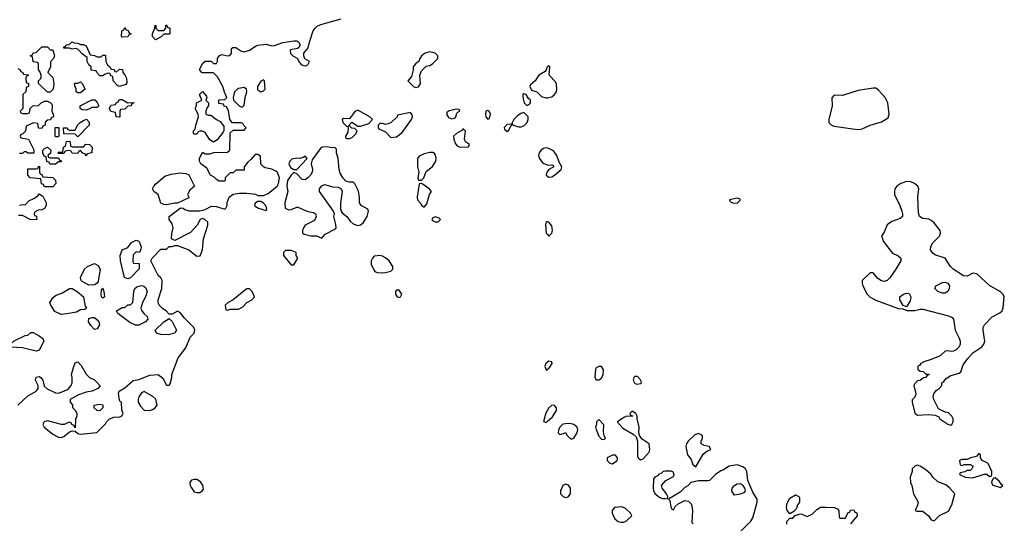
# Model space of a CAD drawing. Header units: inches. Extents: x 2380053 to 2584298, y 380219 to 546618.
# Tile 416 of 656: x 2556190 to 2563297, y 425057 to 428691. Entities that reach past the tile are written whole.
import ezdxf

# ---------------------------------------------------------------- set-up
doc = ezdxf.new("R2010")
doc.units = ezdxf.units.IN
doc.header["$MEASUREMENT"] = 0
doc.layers.add('C5452', color=7, linetype='Continuous')
doc.layers.add('C5462', color=7, linetype='Continuous')

msp = doc.modelspace()

# ---------------------------------------------------------------- linework, layer by layer
at = {"layer": 'C5452', "color": 2, "elevation": 38}
for points in [[(2556178, 425910), (2556246, 425974), (2556308.7, 426010), (2556324, 426030), (2556324, 426050), (2556305.2, 426090), (2556310, 426112), (2556330, 426116), (2556342, 426110), (2556358, 426090), (2556366.8, 426046.8), (2556387.9, 426027.9), (2556450, 425998.8), (2556470, 425994.8), (2556538, 426022), (2556562, 426050), (2556568.7, 426070), (2556568.7, 426110), (2556564, 426130), (2556578, 426182), (2556590, 426214), (2556610, 426222), (2556635.3, 426195.3), (2556670, 426134), (2556694, 426110), (2556731.2, 426091.1), (2556771.6, 426048.4), (2556754, 426030), (2556714, 426010), (2556670, 426004), (2556615.3, 425984.7), (2556554, 425950), (2556554, 425930), (2556571.6, 425911.6), (2556572.7, 425892.7), (2556594, 425870), (2556602, 425850), (2556602, 425830), (2556592.7, 425807.3), (2556590, 425746), (2556582, 425762), (2556566, 425770), (2556562, 425782), (2556550, 425786), (2556511.2, 425768.9), (2556491.2, 425768.9), (2556390, 425797), (2556366, 425790), (2556357.3, 425770), (2556366.8, 425750), (2556430, 425698.8), (2556470, 425678.8), (2556490, 425676), (2556510, 425682.8), (2556550, 425718), (2556570, 425724.7), (2556590, 425722), (2556610, 425704.7), (2556630, 425701), (2556747.3, 425712.7), (2556810, 425774), (2556818, 425790), (2556838, 425810), (2556870, 425822.8), (2556914, 425826), (2556928.4, 425831.6), (2556938, 425850), (2556927.3, 425872.7), (2556926, 425930), (2556915.3, 425935.3), (2556910, 425946), (2556903.7, 425996.3), (2556909.4, 426010.6), (2556950, 426034.8), (2557010, 426086.8), (2557050, 426094), (2557130, 426126.8), (2557190, 426131.3), (2557223.6, 426103.6), (2557250, 426054), (2557270, 426054), (2557276.4, 426063.6), (2557288, 426110), (2557288.7, 426130), (2557335.3, 426250), (2557390, 426322), (2557420.7, 426399.3), (2557448.7, 426430), (2557455.3, 426450), (2557448, 426470), (2557378.6, 426538.6), (2557350, 426575.3), (2557330, 426588.7), (2557290, 426566), (2557270, 426566), (2557248, 426590), (2557224.7, 426604.7), (2557198, 426630), (2557188.7, 426650), (2557188.7, 426670), (2557215.3, 426750), (2557218, 426810), (2557208.4, 426828.4), (2557190, 426846), (2557138, 426950), (2557146, 426970), (2557210, 427034), (2557250, 427034), (2557270, 427054), (2557290, 427054), (2557310, 427062), (2557330, 427062), (2557410, 427031), (2557470, 426984.7), (2557493.2, 426986.8), (2557509, 427030), (2557517.2, 427110), (2557547.3, 427207.3), (2557548, 427230), (2557526, 427250), (2557510, 427255.3), (2557494, 427250), (2557471.2, 427208.9), (2557423.6, 427156.4), (2557310, 427098), (2557286, 427110), (2557288.4, 427148.4), (2557299, 427190), (2557290, 427218), (2557268.7, 427250), (2557268.7, 427270), (2557350, 427334), (2557370, 427332), (2557382, 427322), (2557410, 427311.3), (2557491.6, 427311.6), (2557530, 427321), (2557573.6, 427346.4), (2557610, 427342.8), (2557670, 427324.7), (2557678, 427330), (2557688, 427350), (2557688.8, 427371.1), (2557702, 427410), (2557730, 427431), (2557778, 427438), (2557830, 427438.8), (2557891.2, 427431.1), (2557910, 427422), (2557950, 427422), (2557983.1, 427436.9), (2558048.7, 427490), (2558059, 427510), (2558065.2, 427550), (2558050, 427588.7), (2558038, 427598), (2558010, 427612.7), (2557962.7, 427622.7), (2557949.1, 427629.1), (2557930, 427648), (2557927.3, 427707.3), (2557910, 427718), (2557890, 427718), (2557858.5, 427681.5), (2557836.3, 427663.7), (2557811, 427630), (2557810, 427606), (2557750, 427606), (2557730, 427586), (2557710, 427586), (2557674, 427550), (2557674, 427530), (2557670, 427526), (2557630, 427526), (2557610, 427538), (2557594.6, 427554.6), (2557568, 427570), (2557540.4, 427620.4), (2557498, 427650), (2557488.7, 427670), (2557488.7, 427690), (2557510, 427734), (2557530, 427722), (2557563.6, 427723.6), (2557591.6, 427731.6), (2557690, 427734), (2557706, 427750), (2557710, 427874), (2557730, 427894), (2557810, 427894), (2557826, 427910), (2557807.3, 427927.3), (2557802, 427942), (2557790, 427946), (2557727.3, 427947.3), (2557706, 427970), (2557696.4, 428036.4), (2557682, 428062), (2557667.3, 428067.3), (2557662, 428082), (2557627.3, 428087.3), (2557627.3, 428112.7), (2557670, 428114), (2557686, 428130), (2557668.7, 428168.7), (2557657.2, 428210), (2557619.3, 428279.3), (2557590, 428308), (2557508.4, 428308.4), (2557490, 428326), (2557490, 428334), (2557510, 428374), (2557528.4, 428391.6), (2557571.2, 428391.1), (2557590, 428374), (2557610, 428374), (2557618, 428390), (2557618, 428410), (2557630, 428431.3), (2557650, 428441), (2557690, 428431.3), (2557708, 428432), (2557718, 428450), (2557718, 428482), (2557729, 428491), (2557750.6, 428490.6), (2557786, 428466), (2557810, 428458), (2557848, 428470), (2557897.2, 428502.8), (2557910, 428506.8), (2557970, 428514.8), (2558010, 428502.8), (2558030, 428504), (2558090, 428526.8), (2558170, 428539.1), (2558190, 428539.1), (2558206, 428530), (2558214, 428506), (2558206, 428490), (2558196.7, 428483.3), (2558146, 428474), (2558142, 428470), (2558146, 428446), (2558162, 428430), (2558193.2, 428413.2), (2558210, 428382), (2558225.2, 428365.2), (2558250, 428358.8), (2558270, 428364.7), (2558282, 428390), (2558249.2, 428409.2), (2558241.2, 428430), (2558241.2, 428450), (2558273.2, 428486.8), (2558282.7, 428530), (2558309.4, 428610.6), (2558322, 428630), (2558336.5, 428643.5), (2558364.1, 428655.9), (2558510, 428698)], [(2556178, 428338), (2556194, 428330), (2556198, 428318), (2556214, 428310), (2556218, 428298), (2556250, 428294), (2556254, 428290), (2556238, 428282), (2556234, 428270), (2556238, 428238), (2556254, 428230), (2556254, 428210), (2556238, 428202), (2556234, 428170), (2556214, 428150), (2556214, 428050), (2556194, 428030), (2556198, 428018), (2556210, 428014), (2556250, 428014), (2556262, 428018), (2556266, 428050), (2556286, 428070), (2556327.3, 428072.7), (2556346, 428090), (2556370, 428102), (2556390, 428102), (2556410, 428094), (2556422, 428082), (2556424.7, 428070), (2556422, 428030), (2556432, 428010), (2556434, 427990), (2556418, 427982), (2556412.7, 427967.3), (2556390, 427966), (2556382, 427958), (2556374, 427950), (2556374, 427930), (2556358, 427922), (2556350, 427906), (2556327.3, 427907.3), (2556322, 427942), (2556290, 427946), (2556238, 427922), (2556232.7, 427887.3), (2556212.7, 427867.3), (2556198, 427862), (2556194, 427850), (2556198, 427838), (2556254, 427830), (2556291.6, 427751.6), (2556291.3, 427728.7), (2556250, 427728), (2556236.4, 427736.4), (2556223.6, 427736.4), (2556210, 427726), (2556190, 427726)], [(2560000, 428351.5), (2559998, 428350), (2559991.3, 428328.7), (2559982, 428318), (2559938, 428290), (2559910, 428248.7), (2559878, 428222), (2559871.3, 428210), (2559883.5, 428183.5), (2559922, 428170), (2559957.5, 428137.5), (2559987, 428127), (2560000, 428127.9)], [(2560000, 427763.9), (2559990, 427765.4), (2559970, 427761.3), (2559952.3, 427747.7), (2559940.3, 427730), (2559935.3, 427710), (2559941.6, 427690), (2559962.2, 427662.2), (2559974.1, 427654.1), (2560000, 427644.8)], [(2560000, 427596.5), (2559994.8, 427590), (2559991, 427570), (2560000, 427562.8)], [(2556190, 427352), (2556210, 427358), (2556230, 427354), (2556256.4, 427383.6), (2556298, 427402), (2556320.4, 427419.6), (2556330, 427434), (2556356.9, 427416.9), (2556382, 427370), (2556382, 427350), (2556370, 427328.7), (2556350, 427318), (2556323.6, 427316.4), (2556298, 427302), (2556294, 427290), (2556298, 427278), (2556312.7, 427272.7), (2556314, 427250), (2556270, 427246), (2556210, 427278), (2556182, 427278)], [(2560000, 427231.2), (2559990, 427233.2), (2559985.7, 427210), (2559990.5, 427150.5), (2560000, 427139.7)], [(2560000, 426218.8), (2559987.7, 426210), (2559980.7, 426190), (2559990, 426162), (2560000, 426168.4)], [(2560000, 425872.5), (2559987.9, 425852.1), (2559971.3, 425791.3), (2559990, 425784.9), (2560000, 425793.6)]]:
    msp.add_lwpolyline(points, dxfattribs=at)
for points in [[(2556930, 428566), (2556926, 428570), (2556928.4, 428611.6), (2556942, 428618), (2556950, 428634), (2556958, 428618), (2556972.7, 428612.7), (2556978, 428598), (2556994, 428590), (2556978, 428582), (2556970, 428568)], [(2557170, 428546), (2557148, 428570), (2557148, 428590), (2557166, 428630), (2557167.3, 428652.7), (2557174, 428650), (2557174, 428630), (2557190, 428614), (2557230, 428614), (2557246, 428630), (2557246, 428650), (2557250, 428654), (2557258, 428638), (2557274, 428630), (2557274, 428590), (2557270, 428586), (2557230, 428586), (2557211.6, 428568.4)], [(2556630, 428512), (2556650, 428512), (2556670, 428502), (2556698, 428438), (2556730, 428432), (2556750, 428422), (2556778, 428422), (2556790, 428434), (2556810, 428434), (2556812, 428390), (2556824.7, 428364.7), (2556842, 428350), (2556850, 428334), (2556871.6, 428331.6), (2556878, 428318), (2556890, 428314), (2556910, 428334), (2556932.7, 428332.7), (2556934, 428310), (2556950, 428294), (2556962, 428270), (2556963.6, 428236.4), (2556956.9, 428223.1), (2556910, 428208), (2556896.4, 428216.4), (2556866, 428250), (2556862, 428282), (2556850, 428286), (2556842, 428302), (2556830, 428306), (2556803.6, 428296.4), (2556790, 428286), (2556770, 428286), (2556746, 428310), (2556742, 428322), (2556707.3, 428327.3), (2556706, 428350), (2556690, 428366), (2556678, 428390), (2556678, 428418), (2556643.1, 428443.1), (2556610, 428478), (2556590, 428482), (2556570, 428478), (2556550, 428486), (2556510, 428486), (2556510, 428494), (2556522, 428498), (2556526, 428510), (2556547.3, 428512.7), (2556570, 428532), (2556583.6, 428523.6), (2556610, 428522)], [(2556410, 428474), (2556430, 428474), (2556442, 428430), (2556434, 428410), (2556412.7, 428387.3), (2556412, 428350), (2556394, 428310), (2556430, 428274), (2556438, 428230), (2556432, 428190), (2556410, 428168), (2556390, 428168), (2556326, 428230), (2556326, 428250), (2556346, 428270), (2556346, 428290), (2556336.4, 428316.4), (2556326, 428330), (2556326, 428370), (2556322, 428382), (2556287.3, 428387.3), (2556282, 428422), (2556266, 428430), (2556282, 428438), (2556287.3, 428452.7), (2556310, 428454), (2556350, 428494), (2556390, 428494)], [(2559150, 428459.3), (2559118, 428450), (2559091.3, 428430), (2559078, 428410), (2559071.3, 428388.7), (2559050, 428375.3), (2559031.3, 428350), (2559031.2, 428328.9), (2559018, 428282), (2558992, 428250), (2559032, 428210), (2559050, 428201), (2559070, 428206.8), (2559082.7, 428230), (2559079, 428290), (2559090, 428322), (2559124.7, 428355.3), (2559150, 428361), (2559170, 428371.3), (2559208, 428410), (2559208, 428430), (2559188, 428450)], [(2557950, 428258), (2557930, 428248), (2557906, 428210), (2557906, 428190), (2557910, 428184.7), (2557930, 428171.3), (2557950, 428178), (2557962, 428190), (2557958, 428250)], [(2556610, 428162), (2556598, 428170), (2556598, 428190), (2556587.3, 428212.7), (2556586, 428230), (2556590, 428234), (2556610, 428234), (2556630, 428242), (2556642, 428230), (2556662, 428190), (2556630, 428162)], [(2557810, 428202), (2557770, 428195.3), (2557762, 428190), (2557742, 428170), (2557732, 428130), (2557734, 428110), (2557774, 428070), (2557790, 428062), (2557798, 428062), (2557810, 428074), (2557817.2, 428130), (2557828.7, 428170), (2557828, 428190)], [(2556670, 428038), (2556640.4, 428040.4), (2556626, 428050), (2556626, 428070), (2556710, 428112), (2556731.6, 428111.6), (2556750, 428094), (2556762, 428070), (2556750, 428058), (2556710, 428058), (2556690, 428046)], [(2556970, 428092), (2557010, 428094), (2557014, 428090), (2556998, 428082), (2556994, 428070), (2556970, 428066), (2556950, 428046), (2556918, 428042), (2556914, 428030), (2556914, 427990), (2556910, 427988), (2556886, 427990), (2556882, 428022), (2556848.8, 428028.9), (2556838, 428050), (2556846, 428070), (2556850, 428074), (2556882, 428078), (2556886, 428090), (2556902, 428098), (2556910, 428114), (2556930, 428114)], [(2557550, 428002), (2557570, 428002), (2557612, 427970), (2557637.3, 427957.3), (2557663.6, 427923.6), (2557664.7, 427890), (2557659.8, 427880.2), (2557616.9, 427823.1), (2557590, 427808), (2557563.1, 427823.1), (2557530, 427878), (2557510, 427886), (2557490, 427886), (2557478, 427882), (2557470, 427866), (2557450, 427866), (2557446, 427870), (2557446, 427890), (2557458, 427902), (2557462, 427930), (2557482, 427990), (2557478, 428010), (2557458, 428050), (2557466, 428070), (2557466, 428090), (2557506, 428110), (2557488, 428150), (2557510, 428172), (2557539.6, 428139.6), (2557542, 428130), (2557534, 428110), (2557554, 428090), (2557554, 428070), (2557543.6, 428056.4), (2557534, 428030), (2557534, 428010)], [(2559830, 428155.3), (2559822, 428150), (2559822, 428130), (2559832, 428090), (2559850, 428072), (2559870, 428082), (2559878, 428090), (2559878, 428110), (2559863.1, 428123.1), (2559846, 428150)], [(2558630, 428037.2), (2558610, 428029.2), (2558570, 427975.3), (2558530, 427979), (2558518, 427970), (2558522.8, 427950), (2558550, 427922), (2558559.6, 427919.6), (2558562, 427910), (2558559.6, 427880.4), (2558542, 427850), (2558542, 427842), (2558550, 427834), (2558570, 427834), (2558590, 427842), (2558618, 427870), (2558626, 427890), (2558610, 427906), (2558588, 427908), (2558570, 427926), (2558562, 427922), (2558588, 427952), (2558622, 427930), (2558623.6, 427923.6), (2558650, 427922), (2558710, 427941), (2558738, 427970), (2558718, 427990)], [(2559346, 428046), (2559290, 428034), (2559276.9, 428023.1), (2559271.3, 428010), (2559285.8, 427985.8), (2559310, 427974.8), (2559330, 427981), (2559337.2, 427990), (2559344.7, 428015.3), (2559354, 428026), (2559366, 428030), (2559362, 428042)], [(2559570, 428035.3), (2559554, 428030), (2559552, 428010), (2559554, 427990), (2559570, 427974), (2559582, 427978), (2559588, 428010), (2559578, 428030)], [(2556610, 427846), (2556590, 427866), (2556508, 427868), (2556506, 427910), (2556534, 427910), (2556538, 427898), (2556550, 427894), (2556590, 427894), (2556608, 427930), (2556628, 427950), (2556650, 427964.7), (2556672, 427972), (2556691.6, 427951.6), (2556691.3, 427930)], [(2559010, 428022), (2558918, 428002), (2558914, 427990), (2558871.3, 427950), (2558850, 427939), (2558830, 427935.3), (2558810, 427942), (2558790, 427942), (2558778, 427930), (2558778, 427910), (2558783.5, 427903.5), (2558830, 427882), (2558870, 427842), (2558910, 427844.7), (2558950, 427878), (2559018, 427970), (2559025.2, 427990), (2559024, 428004)], [(2559830, 428022), (2559806.4, 428013.6), (2559782.5, 427997.5), (2559756, 427970), (2559742, 427942), (2559754, 427930), (2559790, 427918.8), (2559810, 427918.8), (2559830, 427926), (2559852.7, 427950), (2559861.2, 427970), (2559861.2, 427990)], [(2556450, 427846), (2556446, 427850), (2556446, 427910), (2556450, 427914), (2556470, 427914), (2556474, 427910), (2556474, 427850), (2556470, 427846)], [(2559390, 427906), (2559385.4, 427894.6), (2559342, 427870), (2559322, 427850), (2559324.7, 427830), (2559335.3, 427795.3), (2559350, 427778), (2559370, 427772), (2559430, 427774), (2559438, 427790), (2559408.4, 427808.4), (2559402, 427830), (2559407.3, 427887.3)], [(2559738, 427938), (2559710, 427934), (2559687.1, 427912.9), (2559690, 427902), (2559710, 427884.7), (2559718, 427890), (2559735.3, 427924.7), (2559746, 427930)], [(2556410, 427694), (2556470, 427694), (2556478, 427678), (2556492.7, 427672.7), (2556490, 427666), (2556470, 427666), (2556450, 427648), (2556408.4, 427648.4), (2556402, 427662), (2556387.3, 427667.3), (2556382, 427702), (2556367.3, 427707.3), (2556358, 427730), (2556358, 427750), (2556370, 427762), (2556391.6, 427771.6), (2556414, 427750), (2556412.7, 427727.3), (2556394, 427710), (2556398, 427698)], [(2556570, 427774), (2556650, 427774), (2556668.4, 427791.6), (2556694, 427790), (2556714, 427770), (2556712, 427730), (2556678, 427722), (2556670, 427706), (2556662, 427722), (2556647.3, 427727.3), (2556630, 427746), (2556618, 427742), (2556610, 427726), (2556568.4, 427728.4), (2556562, 427742), (2556550, 427746), (2556518, 427742), (2556510, 427726), (2556470, 427726), (2556466, 427730), (2556470, 427734), (2556502, 427738), (2556506, 427770), (2556522, 427778), (2556527.3, 427812.7), (2556550, 427814), (2556554, 427810), (2556558, 427778)], [(2558410, 427774), (2558374, 427770), (2558359.8, 427760.2), (2558301, 427679), (2558294.8, 427650), (2558302.8, 427610), (2558300.7, 427590), (2558290, 427568.7), (2558270, 427548.7), (2558250, 427535.3), (2558230, 427538), (2558190, 427578), (2558170, 427588), (2558150, 427568.7), (2558122.8, 427530), (2558118.8, 427490), (2558126, 427450), (2558104, 427370), (2558106.8, 427330), (2558130, 427318), (2558150, 427320.5), (2558190, 427338.8), (2558198, 427338), (2558270, 427307.3), (2558310, 427298.8), (2558324.7, 427290), (2558331.3, 427270), (2558318.8, 427241.2), (2558250, 427208), (2558238, 427190), (2558232, 427170), (2558232.7, 427152.7), (2558243.6, 427143.6), (2558291.6, 427131.6), (2558331.6, 427131.6), (2558370, 427114), (2558396.4, 427143.6), (2558470, 427182), (2558474, 427190), (2558472.9, 427212.9), (2558458, 427270), (2558462, 427290), (2558455.3, 427310), (2558355.3, 427450), (2558355.3, 427470), (2558370, 427492), (2558390, 427502), (2558450, 427484.7), (2558490, 427482), (2558511.2, 427471.1), (2558518, 427450), (2558506.4, 427366.4), (2558506, 427326), (2558511.3, 427310), (2558518, 427298), (2558551.3, 427270), (2558575.9, 427235.9), (2558596.8, 427216.8), (2558630, 427206), (2558650, 427211), (2558670, 427226), (2558699.3, 427270), (2558709, 427310), (2558703.1, 427323.1), (2558655.3, 427350), (2558642, 427370), (2558642, 427410), (2558634.6, 427454.6), (2558610, 427506), (2558598, 427518), (2558570, 427518), (2558545.2, 427525.2), (2558526.3, 427546.3), (2558504.5, 427584.5), (2558497.2, 427610), (2558489, 427690), (2558478, 427730), (2558476.4, 427756.4), (2558467.3, 427767.3), (2558431.6, 427768.4)], [(2558250, 427706), (2558242, 427698), (2558211.2, 427688.9), (2558190, 427692.3), (2558155.2, 427684.8), (2558139.1, 427670), (2558133.4, 427650), (2558143.8, 427623.8), (2558170, 427610.8), (2558190, 427611), (2558266, 427690)], [(2559150, 427733.2), (2559110, 427724), (2559074.8, 427705.2), (2559062, 427690), (2559061, 427630), (2559071.3, 427590), (2559064.7, 427550), (2559070, 427534), (2559090, 427532), (2559108, 427550), (2559124.5, 427595.5), (2559170, 427631), (2559193.2, 427670), (2559197.2, 427690), (2559192.3, 427712.3), (2559185.2, 427725.2), (2559172.7, 427732.7)], [(2556370, 427486), (2556362, 427502), (2556347.3, 427507.3), (2556342, 427542), (2556266, 427550), (2556248, 427570), (2556250, 427614), (2556310, 427614), (2556322, 427618), (2556327.3, 427632.7), (2556334, 427634), (2556334, 427590), (2556338, 427578), (2556350, 427574), (2556358, 427558), (2556430, 427552), (2556450, 427534), (2556451.6, 427508.4), (2556430, 427486)], [(2557250, 427355.3), (2557230, 427358), (2557210, 427368), (2557189, 427429), (2557158, 427450), (2557148, 427470), (2557158, 427490), (2557173.6, 427506.4), (2557238, 427562), (2557284.7, 427575.3), (2557350, 427584.7), (2557390, 427582), (2557411.3, 427571.3), (2557451.3, 427490), (2557419.6, 427460.4), (2557402, 427430), (2557412, 427410), (2557410, 427406), (2557330, 427368), (2557310, 427368)], [(2559090, 427508), (2559074, 427506), (2559058.8, 427410), (2559061, 427390), (2559085.2, 427365.2), (2559090, 427352), (2559110, 427338), (2559130, 427362), (2559149, 427430), (2559162, 427450), (2559149.1, 427469.1), (2559110, 427498)], [(2557930, 427378), (2557910, 427378), (2557890, 427366), (2557886, 427350), (2557890, 427344.7), (2557914, 427330), (2557970, 427314), (2557975.3, 427324.7), (2557970, 427346), (2557950, 427368)], [(2559190, 427268), (2559170, 427258), (2559166, 427250), (2559170, 427242), (2559190, 427232), (2559210, 427232), (2559228, 427250), (2559219, 427259)], [(2557054, 427010), (2557030, 427015.3), (2557010, 426995.3), (2557006, 426950), (2557010, 426934), (2557052.7, 426932.7), (2557052.7, 426892.7), (2556990, 426828.7), (2556970, 426822), (2556948, 426830), (2556918, 426950), (2556915.1, 426990), (2556929, 427030), (2556972, 427048), (2556998, 427082), (2557030, 427101), (2557050, 427092), (2557058, 427078), (2557066, 427050), (2557064.7, 427035.3)], [(2558150, 427026), (2558110, 427026), (2558094, 427010), (2558094, 426990), (2558150, 426922), (2558170, 426922), (2558198, 426970), (2558186, 426990), (2558186, 427010)], [(2558790, 426989.3), (2558750, 426984), (2558736, 426970), (2558726.8, 426950), (2558727.3, 426927.3), (2558746.4, 426886.4), (2558754.8, 426874.8), (2558770, 426866.8), (2558810, 426864), (2558830, 426867.3), (2558870, 426876), (2558884, 426890), (2558884, 426910), (2558857.2, 426950), (2558830, 426973.2), (2558810, 426983.7)], [(2556690, 426776.2), (2556642, 426802), (2556633.2, 426810), (2556629.2, 426830), (2556659, 426890), (2556679, 426910), (2556730, 426930.5), (2556757.6, 426917.6), (2556770.8, 426890), (2556758, 426802), (2556750, 426788.7), (2556730, 426778)], [(2556490, 426564), (2556445.2, 426585.2), (2556414, 426630), (2556409, 426650), (2556430, 426684.7), (2556450, 426701), (2556500.2, 426719.8), (2556550, 426751), (2556570, 426751), (2556604.7, 426730), (2556650, 426691.3), (2556663.6, 426623.6), (2556672, 426610), (2556659.6, 426600.4), (2556630, 426598), (2556599.6, 426580.4), (2556530, 426568.7)], [(2556790, 426682), (2556782, 426690), (2556778, 426710), (2556780.4, 426739.6), (2556790, 426754), (2556798, 426730), (2556802, 426690)], [(2557050, 426486), (2557026.8, 426486.8), (2556985.4, 426505.4), (2556898, 426570), (2556888, 426590), (2556930, 426614), (2556950, 426614), (2556970, 426634), (2556990, 426634), (2557006, 426650), (2557014, 426730), (2557022, 426750), (2557036, 426764), (2557070, 426774), (2557087.5, 426767.5), (2557098, 426758), (2557110.8, 426730), (2557098.8, 426690), (2557076, 426650), (2557064.7, 426610), (2557071, 426590), (2557088.3, 426568.3), (2557111.3, 426550), (2557116, 426530), (2557098, 426510)], [(2557850, 426748), (2557830, 426748), (2557810, 426735.3), (2557731.2, 426668.9), (2557694, 426650), (2557674, 426630), (2557678, 426598), (2557690, 426594), (2557710, 426602), (2557770, 426602), (2557800.4, 426619.6), (2557828.8, 426651.1), (2557866, 426670), (2557886, 426690), (2557868, 426730)], [(2558930, 426738), (2558910, 426738), (2558902, 426730), (2558902, 426710), (2558914, 426690), (2558930, 426686), (2558938, 426690), (2558948, 426710)], [(2556730, 426455.3), (2556703.2, 426483.2), (2556688, 426510), (2556690, 426534), (2556710, 426542), (2556730, 426541), (2556750, 426526), (2556762.8, 426510), (2556766.8, 426490), (2556750, 426459)], [(2557262, 426418), (2557210, 426419), (2557178, 426430), (2557168.7, 426450), (2557230, 426511.3), (2557270, 426534), (2557290, 426514), (2557322, 426450), (2557310, 426428.7)], [(2556310, 426298), (2556210, 426322), (2556130, 426328), (2556122, 426342), (2556106, 426350), (2556110, 426354), (2556130, 426354), (2556150, 426374), (2556230, 426412), (2556250, 426414), (2556270, 426434), (2556287.3, 426432.7), (2556332, 426410), (2556358, 426390), (2556364.7, 426370), (2556330, 426306)], [(2557090, 426009), (2557070, 425999), (2557051, 425970), (2557044.7, 425950), (2557044.7, 425930), (2557062, 425902), (2557090, 425872), (2557130, 425871.3), (2557150, 425878), (2557169, 425891), (2557182, 425910), (2557172.5, 425952.5), (2557152.5, 425972.5)], [(2556770, 425868.7), (2556748.7, 425870), (2556728.7, 425890), (2556728, 425910), (2556770, 425916), (2556791, 425911), (2556791.3, 425890)], [(2557450, 425374), (2557431.2, 425368.9), (2557418, 425350), (2557421, 425330), (2557430, 425312), (2557450, 425284.7), (2557470, 425278), (2557490, 425278), (2557508, 425290), (2557516.4, 425303.6), (2557512.5, 425332.5), (2557494.8, 425354.8), (2557470, 425373.2)]]:
    msp.add_lwpolyline(points, close=True, dxfattribs=at)
at = {"layer": 'C5462', "color": 2}
for points, elevation in [([(2560000, 428127.9), (2560010, 428128.7), (2560030, 428134.7), (2560049.9, 428150.1), (2560063.9, 428170), (2560067.7, 428190), (2560064.9, 428224.9), (2560059.2, 428239.2), (2560012.7, 428290), (2560017.2, 428350), (2560010, 428359), (2560000, 428351.5)], 38), ([(2560000, 427562.8), (2560010, 427554.8), (2560030, 427556.3), (2560050, 427568), (2560099, 427610), (2560104, 427630), (2560084, 427664), (2560067, 427710), (2560043.5, 427743.5), (2560010, 427762.4), (2560000, 427763.9)], 38), ([(2560000, 427644.8), (2560010, 427641.3), (2560030, 427644), (2560039.9, 427639.9), (2560046.8, 427630), (2560010, 427609), (2560000, 427596.5)], 38), ([(2560000, 427139.7), (2560010, 427128.2), (2560030, 427151), (2560035.8, 427170), (2560034.3, 427190), (2560030, 427204), (2560010, 427229.2), (2560000, 427231.2)], 38), ([(2560000, 426168.4), (2560010, 426174.8), (2560022.7, 426190), (2560034.5, 426210), (2560030, 426222), (2560010, 426226), (2560000, 426218.8)], 38), ([(2560000, 425793.6), (2560035.5, 425824.5), (2560065.1, 425870), (2560064.5, 425890), (2560050, 425906.6), (2560030, 425909.4), (2560010, 425889.4), (2560000, 425872.5)], 38), ([(2561386, 424990), (2561468.4, 425071.6), (2561483.1, 425096.9), (2561513.2, 425210), (2561513.2, 425230), (2561480.9, 425280.9), (2561446.3, 425366.3), (2561438, 425430), (2561430, 425448.7), (2561410, 425463.7), (2561370, 425478), (2561310.9, 425469.1), (2561270, 425442), (2561250, 425435.3), (2561211.3, 425410), (2561170, 425366), (2561158, 425362), (2561090, 425364), (2561034, 425350), (2561012, 425328), (2560990, 425315.3), (2560957.5, 425282.5), (2560874, 425230), (2560882, 425222), (2560890, 425174), (2560898, 425158), (2560910, 425154), (2560920.9, 425179.1), (2560943.7, 425196.3), (2560990, 425220.7), (2561017.5, 425217.5), (2561037.1, 425197.1), (2561042, 425182), (2561045.5, 425150), (2561042, 425062), (2561052, 425052)], 38), ([(2561728, 425050), (2561728, 425070), (2561750, 425094), (2561770, 425094), (2561787.3, 425112.7), (2561816.4, 425123.6), (2561830, 425124.7), (2561874.6, 425105.4), (2561910, 425122), (2561943.1, 425156.9), (2561970, 425174), (2562010, 425174), (2562071.2, 425171.1), (2562098, 425158), (2562103.6, 425143.6), (2562104.7, 425104.7), (2562110, 425094), (2562147.3, 425092.7), (2562156.4, 425103.6), (2562167.3, 425132.7), (2562182, 425138), (2562187.3, 425152.7), (2562210, 425154), (2562218, 425138), (2562232.7, 425132.7), (2562234, 425110), (2562186, 425054)], 34)]:
    msp.add_lwpolyline(points, dxfattribs=dict(at, elevation=elevation))
for points, elevation in [([(2562350, 428198), (2562241.1, 428178.9), (2562130, 428144), (2562070, 428146), (2562052.7, 428127.3), (2562054.8, 428070), (2562031, 427970), (2562031.3, 427950), (2562050.7, 427930.7), (2562070, 427922.8), (2562221.4, 427901.4), (2562250, 427898.8), (2562270, 427902.8), (2562330, 427930.7), (2562410, 427953.4), (2562457.6, 427982.4), (2562466.6, 428010), (2562457, 428090), (2562436, 428130), (2562390, 428182.7), (2562370, 428196)], 38), ([(2562590, 427523.7), (2562550, 427509.4), (2562521, 427490), (2562507.3, 427470), (2562504, 427450), (2562504, 427430), (2562544, 427350), (2562557.3, 427310), (2562562.8, 427290), (2562561, 427270), (2562544.5, 427255.5), (2562485.8, 427234.2), (2562451, 427210), (2562430, 427158), (2562411.3, 427130), (2562426, 427090), (2562471, 427030), (2562490, 427006.8), (2562530, 426986.8), (2562550.5, 426970.5), (2562550.8, 426950), (2562514.8, 426890), (2562470, 426828.7), (2562450.5, 426809.5), (2562430, 426802), (2562410, 426806.6), (2562383, 426823), (2562350, 426864), (2562330, 426864), (2562271.3, 426810), (2562271, 426790), (2562276, 426770), (2562306, 426710), (2562328.3, 426688.3), (2562370, 426667.3), (2562530, 426606.8), (2562563.6, 426603.6), (2562592.7, 426592.7), (2562611.6, 426591.6), (2562650, 426591.3), (2562690, 426601), (2562710, 426601), (2562893.2, 426553.2), (2562920.7, 426540.7), (2562930.5, 426530.5), (2562941.3, 426450), (2562971.5, 426391.6), (2562977.6, 426370), (2562979.3, 426350), (2562970.6, 426330), (2562950.4, 426309.6), (2562930, 426299.3), (2562910, 426297.2), (2562890, 426302), (2562870, 426298), (2562834.4, 426265.6), (2562770, 426239), (2562716.9, 426223.1), (2562694, 426210), (2562684.7, 426195.3), (2562674, 426190), (2562674, 426170), (2562690, 426154), (2562711.6, 426151.6), (2562730, 426134), (2562750, 426134), (2562754, 426130), (2562738, 426122), (2562731.6, 426108.4), (2562712.7, 426107.3), (2562690, 426088), (2562670, 426086), (2562650, 426066), (2562644.7, 426050), (2562658, 425990), (2562650, 425966), (2562632.7, 425947.3), (2562632, 425930), (2562650.9, 425850.9), (2562670, 425836), (2562750, 425841), (2562796.9, 425836.9), (2562824.7, 425824.7), (2562832, 425810), (2562890, 425772), (2562910, 425764.7), (2562918, 425770), (2562928, 425790), (2562928, 425810), (2562918, 425830), (2562893.6, 425853.6), (2562870, 425858), (2562823.1, 425883.1), (2562789, 425950), (2562784, 425970), (2562789, 425990), (2562805.6, 426014.4), (2562828, 426030), (2562846, 426050), (2562846, 426070), (2562860.4, 426079.6), (2562877.2, 426102.8), (2562910, 426124), (2562970, 426140.7), (2562984, 426150), (2563000.7, 426199.3), (2563032.9, 426247.1), (2563070, 426286), (2563134, 426330), (2563149, 426350), (2563157.2, 426370), (2563145.2, 426450), (2563145.2, 426470), (2563153.2, 426490), (2563210, 426546.8), (2563264.8, 426575.2), (2563281.2, 426590), (2563289.5, 426610.5), (2563297, 426690), (2563287.7, 426707.7), (2563270, 426726), (2563190, 426772.3), (2563097.5, 426857.5), (2563070, 426861.2), (2563030, 426841.2), (2563002, 426842), (2562929, 426890), (2562909.5, 426909.5), (2562869.3, 426969.3), (2562795.3, 426995.3), (2562776, 427010), (2562763.7, 427030), (2562765.8, 427054.2), (2562780.1, 427079.9), (2562829.3, 427130), (2562837.2, 427150), (2562833.2, 427170), (2562790, 427224), (2562770, 427241.2), (2562752, 427252), (2562710, 427257.2), (2562684, 427270), (2562676.5, 427296.5), (2562672.7, 427410), (2562681.2, 427470), (2562678.6, 427478.6), (2562674, 427490), (2562648.7, 427510), (2562621.5, 427521.5)], 38), ([(2561370, 427402.7), (2561314, 427390), (2561318, 427378), (2561334, 427370), (2561370, 427367.3), (2561394, 427390), (2561390, 427395.3)], 38), ([(2562850, 426718), (2562818, 426730), (2562795.3, 426750), (2562802, 426770), (2562850, 426794.9), (2562870, 426797.1), (2562890, 426790.6), (2562900.5, 426770), (2562899.3, 426750), (2562890, 426729.3), (2562870, 426718)], 38), ([(2562590, 426618), (2562568, 426628), (2562544, 426670), (2562544, 426690), (2562568.7, 426710), (2562590, 426717.3), (2562610, 426714.8), (2562622.8, 426690), (2562618, 426662)], 38), ([(2560370, 426188.7), (2560350, 426178), (2560346, 426170), (2560341, 426110), (2560351.6, 426091.6), (2560370, 426091.3), (2560390, 426104.7), (2560401.2, 426130), (2560404, 426164), (2560390, 426188)], 38), ([(2560650, 426115.3), (2560630, 426115.3), (2560622, 426110), (2560618, 426090), (2560630, 426064.7), (2560650, 426061), (2560670, 426064.7), (2560678, 426070), (2560674, 426090)], 38), ([(2560610, 425866), (2560594, 425850), (2560598, 425838), (2560612.7, 425832.7), (2560612, 425828), (2560570, 425829), (2560550, 425821.2), (2560504.7, 425790), (2560505.4, 425785.4), (2560543, 425743), (2560619.2, 425699.2), (2560639.9, 425679.9), (2560648.5, 425648.5), (2560650, 425542), (2560654.8, 425530), (2560670, 425514.8), (2560690, 425521), (2560733.2, 425570), (2560739.3, 425590), (2560733.2, 425630), (2560683.9, 425663.9), (2560665.2, 425685.2), (2560659.3, 425710), (2560660.9, 425750), (2560646, 425810), (2560646, 425830), (2560638, 425850)], 38), ([(2560150, 425777.2), (2560110, 425772), (2560088, 425750), (2560078.8, 425730), (2560078, 425710), (2560090, 425698), (2560116.4, 425703.6), (2560130, 425712), (2560142, 425690), (2560170, 425664.7), (2560190, 425672), (2560210, 425702), (2560219, 425730), (2560213.2, 425750), (2560190, 425768.7), (2560170, 425774)], 38), ([(2560370, 425806), (2560354, 425790), (2560354, 425770), (2560346.8, 425753.2), (2560350, 425734), (2560370, 425684.7), (2560390, 425664.7), (2560410, 425662), (2560418, 425670), (2560408.4, 425688.4), (2560403.1, 425716.9), (2560407.3, 425767.3)], 38), ([(2561090, 425703.7), (2561064.4, 425695.6), (2561016, 425650), (2561002.8, 425630), (2560998.8, 425610), (2561011.3, 425550), (2561038, 425518), (2561050, 425482), (2561070, 425464.7), (2561123.6, 425556.4), (2561150, 425578), (2561178, 425590), (2561166, 425610), (2561130, 425619), (2561109.3, 425629.3), (2561109, 425650), (2561119, 425670), (2561118, 425690)], 38), ([(2560470, 425549.2), (2560431, 425529), (2560430.8, 425510), (2560439.9, 425499.9), (2560450, 425490.8), (2560470, 425486.4), (2560502.7, 425510), (2560505.2, 425530), (2560490, 425549)], 38), ([(2563118, 425558), (2563110, 425558), (2563098, 425542), (2563084.7, 425535.3), (2563054, 425530), (2563030, 425518), (2562990, 425518), (2562974, 425510), (2562978, 425478), (2562990, 425474), (2563010, 425482), (2563050, 425482), (2563072, 425470), (2563062, 425450), (2563050, 425438), (2563030, 425438), (2563011.6, 425428.4), (2562978, 425422), (2562974, 425410), (2563014, 425390), (2563070, 425386), (2563151.6, 425411.6), (2563172, 425412), (2563190, 425394), (2563202, 425398), (2563206, 425410), (2563206, 425430), (2563183.1, 425483.1), (2563173.6, 425493.6), (2563138, 425510), (2563126, 425530), (2563126, 425550)], 38), ([(2562670, 425475.3), (2562650, 425468), (2562632, 425450), (2562632, 425430), (2562618, 425390), (2562621, 425350), (2562630.6, 425330.6), (2562642, 425270), (2562674.8, 425210), (2562671.3, 425188.7), (2562654, 425150), (2562664.7, 425144.7), (2562710, 425144.7), (2562750.7, 425110.7), (2562770, 425082), (2562790, 425074), (2562830, 425112), (2562894.6, 425145.4), (2562918, 425190), (2562939, 425270), (2562904, 425310), (2562874.2, 425334.2), (2562816.5, 425356.5), (2562782, 425390), (2562769.1, 425409.1), (2562730, 425442), (2562690, 425468.7)], 38), ([(2560850, 425434), (2560834, 425430), (2560822, 425418), (2560802, 425410), (2560798, 425402), (2560774, 425390), (2560765.4, 425374.6), (2560762.8, 425310), (2560766, 425290), (2560776, 425270), (2560810, 425242.8), (2560830, 425234.8), (2560850, 425236), (2560866, 425234), (2560868.7, 425250), (2560859.3, 425270), (2560828.7, 425310), (2560822, 425330), (2560853.6, 425366.4), (2560910, 425394), (2560915.3, 425404.7), (2560910, 425426), (2560893.6, 425433.6)], 38), ([(2560130, 425339), (2560110, 425328.7), (2560094, 425290), (2560094.8, 425270), (2560112, 425250), (2560130, 425244), (2560150, 425246.8), (2560165.2, 425270), (2560165.2, 425310), (2560152.5, 425332.5)], 38), ([(2561350, 425259), (2561329.5, 425289.5), (2561333.2, 425310), (2561349.6, 425330.4), (2561370, 425340.7), (2561390, 425342.8), (2561399.1, 425339.1), (2561410.7, 425330.7), (2561421, 425310), (2561426, 425290), (2561422, 425278), (2561390, 425266.6)], 38), ([(2563230, 425386), (2563218, 425382), (2563204.7, 425355.3), (2563210, 425334), (2563270, 425314), (2563286, 425330), (2563276.4, 425336.4), (2563260.4, 425360.4)], 38), ([(2561750, 425126), (2561729.2, 425149.2), (2561726, 425170), (2561730, 425202), (2561750, 425238), (2561790, 425262), (2561814, 425250), (2561819.6, 425239.6), (2561818, 425210), (2561804.7, 425190), (2561796, 425164), (2561778, 425142)], 34), ([(2560535.5, 425175.5), (2560484.7, 425170), (2560466.8, 425150), (2560467.7, 425130), (2560486, 425090), (2560510, 425070.4), (2560530, 425064.4), (2560550, 425065.5), (2560570, 425074.8), (2560608, 425110), (2560598, 425130), (2560564, 425164)], 38)]:
    msp.add_lwpolyline(points, close=True, dxfattribs=dict(at, elevation=elevation))

doc.saveas('drawing.dxf')
